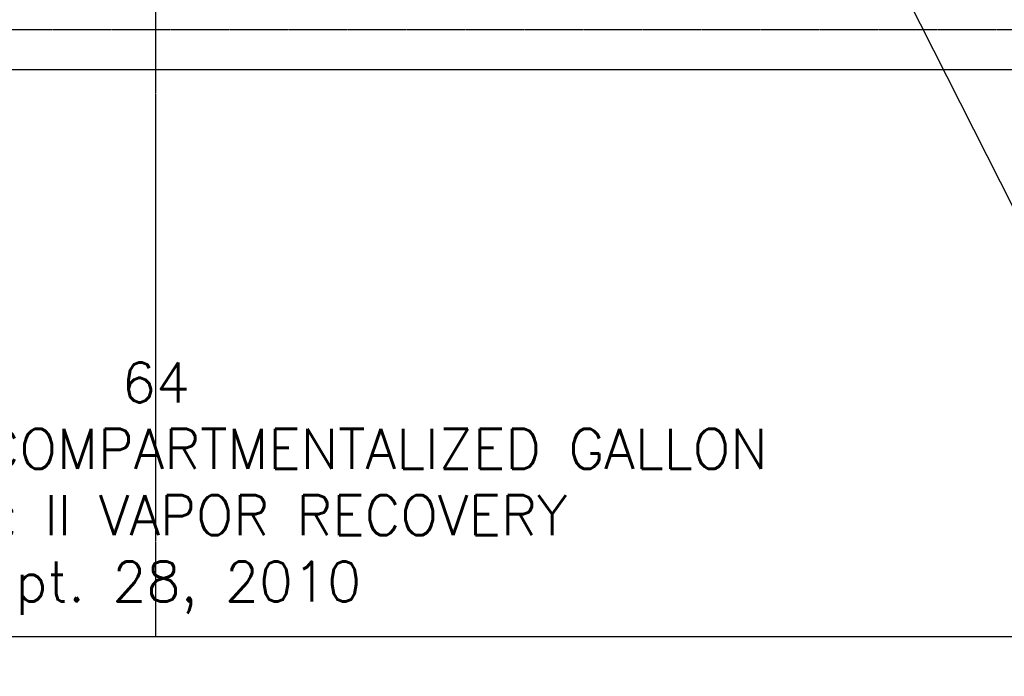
# Model space of a CAD drawing. Extents: x -285 to 5863, y 308 to 3178.
# Tile 591 of 622: x 5091 to 5388, y 1116 to 1314. Entities that reach past the tile are written whole.
import ezdxf

# ---------------------------------------------------------------- set-up
doc = ezdxf.new("R2010")
doc.units = 0
doc.header["$MEASUREMENT"] = 0
doc.linetypes.add('CENTER1', pattern=[0.6625, 0.5, -0.075, 0.0125, -0.075])
doc.linetypes.add('VENT', pattern=[0.04, 0.02, -0.02])
doc.layers.get('0').update_dxf_attribs({"color": 255, "linetype": 'CONTINUOUS'})
doc.layers.add('FREEZE-LINES', color=8, linetype='CONTINUOUS', plot=False)
doc.layers.add('FREEZE-OUTLINE-TITLES', color=60, linetype='CONTINUOUS', plot=False)
doc.layers.add('PIPING-VENT', color=3, linetype='VENT')
doc.layers.add('TANK-SLAB', color=6, linetype='CONTINUOUS')
doc.styles.add('SIMPLEX', font='simplex')

msp = doc.modelspace()

# ---------------------------------------------------------------- linework, layer by layer
msp.add_line((4499.19509, 3018.24851), (5862.73979, 324.31873))
at = {"layer": 'FREEZE-LINES', "color": 8, "linetype": 'CENTER1'}
msp.add_line((5131.857, 1128.01471), (5131.857, 1668.01471), dxfattribs=at)
at = {"layer": 'FREEZE-OUTLINE-TITLES', "linetype": 'Continuous'}
msp.add_lwpolyline([(5653.857, 1668.02207), (4609.857, 1668.02207), (4609.857, 1128.01471), (5653.857, 1128.01471)], close=True, dxfattribs=at)
at = {"layer": 'PIPING-VENT', "ltscale": 3}
msp.add_line((5044.72882, 1311.01839), (5440.23519, 1311.01839), dxfattribs=at)
at = {"layer": 'TANK-SLAB'}
msp.add_lwpolyline([(5440.23519, 1299.01839), (5440.23519, 1497.01839), (4823.47882, 1497.01839), (4823.47882, 1299.01839)], close=True, dxfattribs=at)

# ---------------------------------------------------------------- texts
at = {"layer": 'FREEZE-OUTLINE-TITLES', "linetype": 'Continuous', "insert": (5131.857, 1134.59727), "char_height": 12, "width": 810.034035, "attachment_point": 8, "style": 'SIMPLEX'}
msp.add_mtext('\\A1;64 \\P14,000/10,000 COMPARTMENTALIZED GALLON\\PSTAGE I & II VAPOR RECOVERY\\PSept. 28, 2010', dxfattribs=at)

doc.saveas('drawing.dxf')
